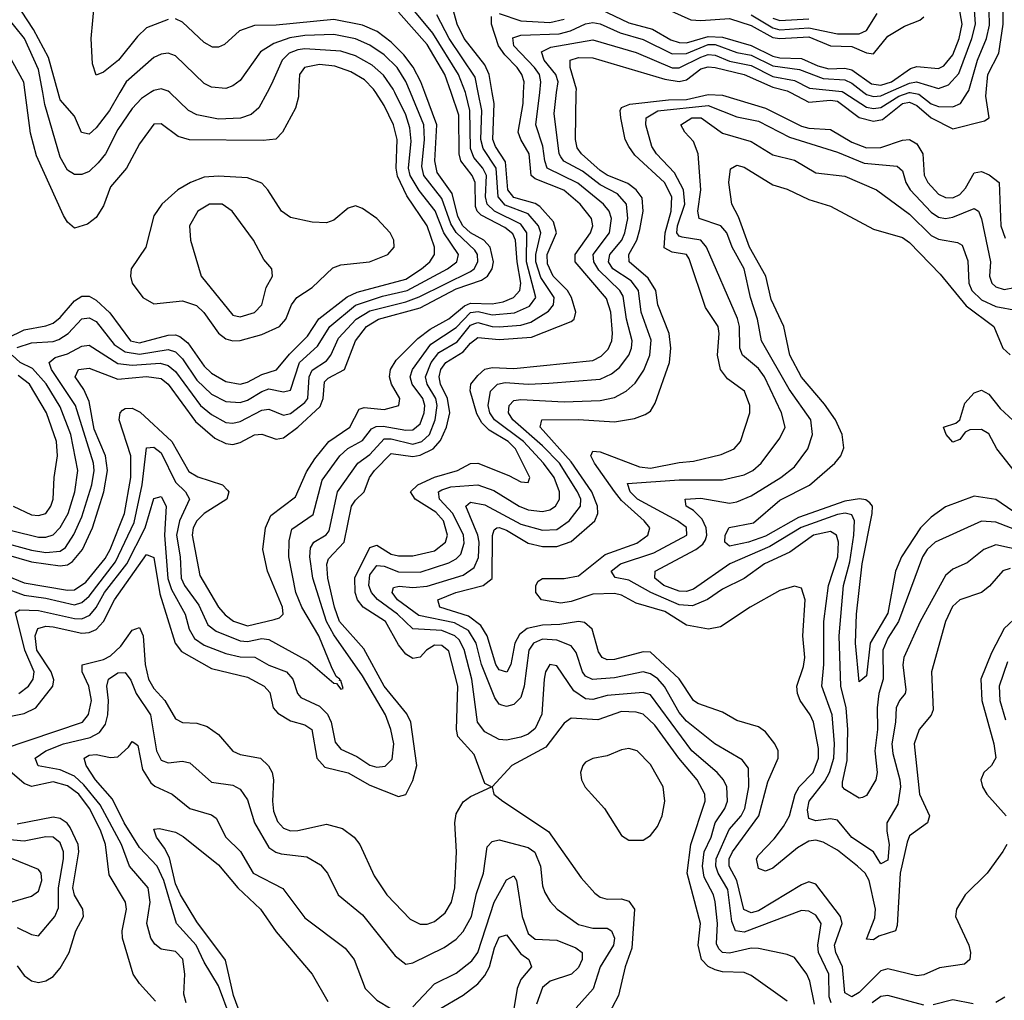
# Model space of a CAD drawing. Header units: inches. Extents: x 884549 to 1028252, y 526810 to 653624.
# Tile 669 of 1056: x 986677 to 989413, y 567477 to 570203. Entities that reach past the tile are written whole.
import ezdxf

# ---------------------------------------------------------------- set-up
doc = ezdxf.new("R2010")
doc.units = ezdxf.units.IN
doc.header["$MEASUREMENT"] = 0
doc.layers.add('A9586', color=7, linetype='Continuous')
doc.layers.add('A9587', color=7, linetype='Continuous')

msp = doc.modelspace()

# ---------------------------------------------------------------- linework, layer by layer
at = {"layer": 'A9586', "color": 5}
for points, elevation in [([(986610, 568669.5), (986690, 568637.4), (986810, 568617.1), (986830, 568618.2), (986861.2, 568638.8), (986914.8, 568705.2), (986928.8, 568730), (986968.1, 568830), (986985.9, 568930), (986986.5, 568990), (986953.8, 569090), (986956.9, 569110), (986963, 569117), (986970, 569122.1), (986990, 569122.9), (987011.9, 569111.9), (987100.5, 569030), (987147.1, 568947.1), (987172.4, 568932.4), (987240.6, 568910), (987254.9, 568894.9), (987258.1, 568890), (987253, 568870), (987190, 568829.6), (987169.9, 568810.1), (987159.2, 568790), (987156.3, 568770), (987178.1, 568658.1), (987230, 568570), (987248.3, 568548.3), (987271.1, 568531.1), (987310, 568518.2), (987384.7, 568535.3), (987399.6, 568540.4), (987409.2, 568550), (987407.7, 568570), (987365.9, 568670), (987353.3, 568730), (987360.5, 568790), (987375.6, 568824.4), (987443.7, 568876.3), (987474.1, 568945.9), (987497.8, 568982.2), (987536.7, 569030), (987594.5, 569070), (987620.2, 569119.8), (987634.9, 569125.1), (987690, 569119.3), (987730.9, 569130), (987733.2, 569150), (987710.9, 569190), (987705.3, 569210), (987707.4, 569230), (987723.5, 569256.5), (987783.2, 569316.8), (987817.6, 569342.4), (987870, 569371.2), (987913.1, 569406.9), (987930, 569414.3), (987990, 569413.3), (988021.2, 569418.8), (988049.9, 569430), (988066.9, 569450), (988069.7, 569470.3), (988059.3, 569530), (988054.9, 569590), (988047.6, 569607.6), (988025.4, 569625.4), (987959.6, 569659.6), (987948.6, 569670), (987943.6, 569683.6), (987942.7, 569750), (987934.4, 569770), (987903.2, 569810), (987898.6, 569830), (987897.3, 569937.3), (987876, 570000)], 1980), ([(986610, 568724.1), (986710, 568696), (986790, 568684.5), (986810, 568687.6), (986823.8, 568696.2), (986851.5, 568730), (986879.2, 568790), (986910.7, 568890), (986921.7, 568950), (986915.5, 568990), (986884.1, 569064.1), (986870, 569141.1), (986855.1, 569175.1), (986831.9, 569210), (986841, 569230), (986870, 569234.4), (986950, 569203.1), (987030, 569211.2), (987070, 569205.6), (987090, 569189.4), (987165.7, 569085.7), (987219.8, 569039.8), (987250, 569024.2), (987270, 569022.1), (987290, 569027.6), (987330, 569049), (987350, 569050.5), (987390, 569036.7), (987410, 569040.8), (987450, 569069.8), (987512.6, 569127.4), (987520.9, 569150), (987524.4, 569195.6), (987534.1, 569205.9), (987579.6, 569230), (987610.4, 569310), (987640.8, 569350), (987674, 569370), (987790, 569401.6), (987890, 569454.6), (987961, 569479), (987977.3, 569490), (987990.3, 569509.7), (987993.8, 569530), (987984.2, 569570), (987966.6, 569590), (987929.9, 569609.9), (987908.3, 569630), (987895.2, 569655.2), (987879.5, 569719.5), (987837.6, 569777.6), (987831.2, 569810), (987836.7, 569910), (987803, 570000)], 2020), ([(986614.2, 568754.2), (986710, 568727.9), (986750, 568721.4), (986790, 568725), (986804.2, 568735.8), (986828.2, 568771.8), (986850, 568820.6), (986877.8, 568910), (986884.4, 568950), (986882.5, 568970), (986832.1, 569130), (986765.3, 569230), (986758.9, 569250), (986776, 569264), (986810, 569274.2), (986850, 569295.5), (986870, 569297.9), (986950, 569247.1), (986990, 569242.6), (987067.6, 569247.6), (987090, 569241.9), (987110, 569224.5), (987179.6, 569130), (987210, 569104.9), (987250, 569083.2), (987270, 569081), (987290, 569086.1), (987350, 569117.5), (987370, 569120.2), (987410, 569103.4), (987430, 569108), (987470, 569138.3), (987477.9, 569150), (987481.7, 569210), (987490, 569228.7), (987530, 569254), (987542.1, 569270), (987563, 569317), (987612, 569370), (987650, 569393), (987750, 569418.5), (987787.3, 569432.7), (987930, 569502.3), (987940.4, 569510), (987950.6, 569529.4), (987949.5, 569550), (987942, 569562), (987890, 569610.7), (987875.6, 569635.6), (987850, 569705.9), (987800.5, 569770), (987794.5, 569794.5), (987802.2, 569870), (987800.2, 569910), (987762.9, 570000)], 2040), ([(986630, 568175.4), (986851.6, 568250), (986868.7, 568271.3), (986877.1, 568310), (986869.3, 568350), (986850.6, 568390), (986850.8, 568409.2), (986910, 568424.1), (986930, 568434.2), (986958.3, 568461.7), (986990, 568505.3), (987010, 568513.5), (987020.7, 568490), (987025.6, 568410), (987035.1, 568370), (987050, 568343.4), (987081, 568310), (987110, 568259.7), (987130, 568249.5), (987170, 568247.3), (987198, 568238), (987230, 568216.1), (987270, 568169.6), (987290, 568160.1), (987346.5, 568150), (987369, 568129), (987378.9, 568110), (987382.6, 568090), (987379.8, 568030), (987382.9, 568002.9), (987394, 567974), (987410, 567955.7), (987430, 567948.4), (987450, 567948.8), (987530, 567966.6), (987574.5, 567954.5), (987607, 567930), (987622.1, 567910), (987662.5, 567822.5), (987697.5, 567770), (987762.7, 567702.7), (987790, 567688.1), (987810, 567688.3), (987830, 567696.1), (987859.7, 567720.3), (987877.6, 567750), (987886.4, 567790), (987890.7, 567890), (987886.2, 567970), (987890, 567995.3), (987910, 568028.4), (987930, 568043.8), (987988.7, 568070), (987970, 568079.3), (987939.8, 568159.8), (987894.8, 568210), (987891.1, 568230), (987895.1, 568350), (987870, 568447.2), (987850, 568463.4), (987830, 568464.2), (987808, 568450), (987790, 568431), (987770, 568427.1), (987750, 568439.2), (987730, 568464.9), (987693.9, 568530), (987631.8, 568570), (987615.7, 568590), (987609.8, 568610), (987608.7, 568651.3), (987650, 568735.8), (987670, 568742.4), (987710, 568717.2), (987730, 568712.3), (987770, 568712.8), (987830, 568726.6), (987860.9, 568750), (987866.5, 568770), (987855.1, 568810), (987833.7, 568833.7), (987776.7, 568870), (987763.6, 568890), (987783.2, 568910), (987830, 568930.6), (987893.7, 568950), (987930, 568968.7), (987950, 568969.7), (988036.1, 568936.1), (988070, 568918.1), (988090, 568916.5), (988095.3, 568930), (988054.8, 569010), (988034.4, 569030), (987981.7, 569061.7), (987961.9, 569081.9), (987947.5, 569107.5), (987928.9, 569171.1), (987931.2, 569190), (987950, 569213.2), (987970, 569230.9), (987990, 569236.3), (988050, 569233.1), (988270, 569255.5), (988293, 569267), (988312.9, 569287.1), (988323, 569310), (988324.7, 569330), (988319.6, 569390), (988307.8, 569427.8), (988221, 569530), (988221.3, 569550), (988263.8, 569610), (988269.7, 569630), (988265.8, 569650), (988234.8, 569690), (988189, 569729), (988110, 569760.5), (988098.5, 569770), (988093.3, 569830), (988069.5, 569870), (988062.9, 569890), (988076.8, 569970), (988077.7, 570000)], 1880), ([(986630, 568262), (986690, 568274.5), (986722.1, 568290), (986769.2, 568350), (986772, 568368), (986765, 568390), (986725.1, 568450), (986720.4, 568490), (986728.1, 568510), (986750, 568516.9), (986770, 568515.4), (986850, 568497.7), (986870, 568499.2), (986890, 568507.9), (986910.1, 568529.9), (986940.8, 568590), (987030, 568716.5), (987050, 568708), (987066.5, 568606.5), (987109.8, 568470), (987126.8, 568446.8), (987210, 568398.9), (987310, 568375.1), (987356.4, 568350), (987372.1, 568332.1), (987381.5, 568290), (987394.6, 568274.6), (987430, 568254.1), (987470, 568242.5), (987489.1, 568230), (987503.2, 568150), (987525.1, 568125.1), (987590, 568109.5), (987650, 568075), (987730, 568043.5), (987750, 568049.2), (987770, 568087.5), (987780.9, 568130), (987763.9, 568250), (987753.3, 568273.3), (987690, 568349.9), (987633.7, 568453.7), (987566.2, 568530), (987551.7, 568570), (987533.6, 568650), (987531, 568689), (987535.8, 568704.2), (987579.1, 568750), (987599.7, 568850), (987610, 568866.9), (987634.1, 568890), (987649.4, 568930), (987662.8, 568950), (987710, 568996.4), (987770, 568988.8), (987790, 568992.1), (987826.4, 569010), (987846.6, 569033.4), (987862.9, 569070), (987872.2, 569110), (987866.1, 569150), (987846.8, 569190), (987842.6, 569210), (987847.6, 569230), (987861.1, 569250), (987910, 569279), (987930, 569303.7), (987950, 569319.5), (988010, 569313.9), (988099.7, 569320.3), (988210, 569363.3), (988217.9, 569370), (988222.8, 569390), (988211.1, 569430), (988199.4, 569450), (988159.3, 569490), (988144, 569524), (988143.2, 569550), (988168.6, 569610), (988160.8, 569640.8), (988123.1, 569683.1), (988110, 569691.7), (988050, 569708.8), (988033.5, 569730), (988027.1, 569807.1), (987999.5, 569850), (987992, 569870), (987995.8, 569970), (987990.5, 570000)], 1920), ([(986630, 568625.1), (986690, 568602.9), (986750, 568594.7), (986830, 568576.6), (986850, 568582.3), (986870, 568599.9), (986943.9, 568696.1), (986995.4, 568804.6), (987017.2, 568910), (987030, 569012.3), (987050, 569014.2), (987070, 568998.9), (987110, 568917.3), (987138.4, 568890), (987148.9, 568870), (987121, 568810), (987113.2, 568770), (987123.4, 568710), (987126.2, 568650), (987135, 568630), (987175.3, 568575.3), (987200.2, 568520.2), (987222.9, 568502.9), (987290, 568475.7), (987310, 568474.7), (987350, 568482.6), (987370, 568480.2), (987479.3, 568419.3), (987550, 568358), (987557.7, 568357.7), (987570, 568341.3), (987576.6, 568343.4), (987570, 568366), (987565.6, 568365.6), (987567.3, 568370), (987557.1, 568377.1), (987543.9, 568403.9), (987508.5, 568490), (987461.1, 568570), (987444.4, 568610), (987425.1, 568710), (987425.7, 568754.3), (987433.8, 568786.2), (987492.5, 568827.5), (987517.4, 568922.6), (987566.7, 568990), (987589.5, 569010.5), (987630, 569032.9), (987654.9, 569065.1), (987668.2, 569071.8), (987687, 569073), (987750, 569061.9), (987770, 569062.4), (987790, 569079.1), (987801.2, 569110), (987802.8, 569130), (987797.4, 569150), (987767.5, 569190), (987762.1, 569210), (987768.9, 569230), (987819.6, 569300.4), (987890, 569347.1), (987930, 569388.6), (987951.3, 569391.3), (987990, 569382.3), (988052.1, 569387.9), (988093.7, 569406.3), (988112, 569430), (988085.2, 569530), (988086.6, 569610), (988070, 569634.2), (987996.7, 569670), (987976.1, 569690), (987971.5, 569710), (987974.2, 569770), (987964.1, 569790), (987939.3, 569819.3), (987930, 569844.6), (987928.5, 569950), (987917, 569997), (987915.8, 570000)], 1960), ([(986642.6, 569317.4), (986690, 569340.9), (986750, 569351.3), (986770, 569359.1), (986790, 569375.2), (986830, 569421.3), (986850, 569433.9), (986870, 569434.4), (986890, 569423.4), (986927.6, 569387.6), (986985.1, 569310), (987010, 569304.2), (987090, 569326.1), (987110, 569326.9), (987122.5, 569322.5), (987144.9, 569304.9), (987190, 569239.7), (987210, 569220.2), (987250, 569197.4), (987290, 569189.8), (987310, 569195.2), (987350, 569216.8), (987390.9, 569229.1), (987426.6, 569273.4), (987477.3, 569322.7), (987509, 569371), (987587.3, 569432.7), (987614.7, 569445.3), (987750, 569481.7), (987793.6, 569510), (987816.6, 569530), (987829.6, 569550), (987830.2, 569570), (987809.3, 569630), (987753, 569713), (987727.6, 569767.6), (987723, 569790), (987726.3, 569870), (987715.8, 569910), (987690, 569964.1), (987667, 570000)], 2080), ([(986675.2, 568330), (986702.1, 568350), (986714.9, 568370), (986717.9, 568390), (986691.7, 568450), (986665.3, 568554.7), (986677.6, 568562.4), (986730, 568560.5), (986830, 568537.8), (986850, 568537.6), (986872.4, 568547.6), (986890, 568569), (986913, 568610), (986974.8, 568690), (987026, 568790), (987050, 568871.9), (987070, 568877.5), (987084.6, 568850), (987079.6, 568770), (987089.2, 568649.2), (987098.7, 568618.8), (987136.8, 568550), (987148.3, 568508.3), (987162.8, 568482.8), (987190, 568463.8), (987250, 568440.6), (987290, 568431.2), (987330.7, 568430.7), (987370, 568408.1), (987418.7, 568390), (987436.7, 568370), (987449.6, 568330), (987458.8, 568318.8), (987510, 568294.8), (987532.3, 568272.3), (987542.6, 568250), (987554.3, 568194.3), (987570, 568174.9), (987614.4, 568154.4), (987650, 568130.8), (987670, 568124.5), (987692.5, 568127.5), (987712.7, 568147.3), (987717.2, 568190), (987708.5, 568230), (987693.5, 568270), (987630, 568378.8), (987550, 568492.5), (987530.1, 568530), (987492.2, 568650), (987483.6, 568710), (987485.7, 568734.3), (987494.5, 568750), (987529.4, 568770.6), (987537.7, 568782.3), (987560.7, 568890), (987616.7, 568970), (987650, 568993.6), (987690, 569037.3), (987710, 569037.9), (987770, 569022.7), (987795.1, 569030), (987816, 569050), (987831.4, 569090), (987837.6, 569130), (987833.6, 569150), (987810, 569190), (987804.7, 569210), (987821, 569250), (987842.1, 569277.9), (987892.6, 569307.4), (987930, 569353.9), (987941.7, 569358.3), (987950, 569361), (987990, 569349.7), (988010, 569349.2), (988070, 569353.3), (988098.1, 569361.9), (988147.1, 569392.9), (988160.7, 569410), (988162.5, 569430), (988125.7, 569485.7), (988111.9, 569530), (988111.9, 569550), (988125.1, 569610), (988118.9, 569630), (988090, 569662.8), (988026.7, 569686.7), (988006.7, 569710), (988001.3, 569790), (987965, 569845), (987958.5, 569870), (987961.3, 569950), (987951.3, 570000)], 1940), ([(986670, 569291.8), (986710, 569304.3), (986770, 569308.5), (986786.4, 569313.6), (986812.4, 569330), (986850, 569370.8), (986870, 569374.3), (986890, 569363.5), (986940.1, 569300.1), (986970, 569279.2), (987010, 569273.3), (987090, 569285.6), (987110, 569279.8), (987130, 569260.1), (987170, 569200.8), (987210, 569161.7), (987250, 569141), (987290, 569138.7), (987310, 569144.7), (987350, 569169.3), (987370, 569176.4), (987410, 569168), (987430, 569173.1), (987454.8, 569250), (987504.6, 569295.4), (987539.2, 569350), (987610, 569409.3), (987685.7, 569434.3), (987754.2, 569450), (987865.8, 569510), (987891.7, 569530), (987896.2, 569550), (987855.7, 569610), (987831.4, 569671.4), (987787.6, 569727.6), (987762.4, 569770), (987757.5, 569790), (987764.9, 569864.9), (987761.8, 569901.8), (987750, 569938.1), (987720.2, 570000)], 2060), ([(987452.3, 570000), (987451.7, 569988.3), (987443.3, 569956.7), (987407.3, 569890), (987389, 569871), (987353.6, 569866.4), (987148.9, 569868.9), (987118.1, 569878.1), (987070, 569913.5), (987050, 569912.4), (987010, 569857.8), (986974.2, 569790), (986930, 569738), (986910, 569685.6), (986890, 569653), (986865.9, 569634.1), (986830, 569622.8), (986810, 569639.6), (986798.8, 569658.8), (986724.4, 569824.4), (986707.3, 569887.3), (986692.8, 570000)], 2080), ([(987040.8, 570000), (987016, 569984), (986990, 569956.2), (986950, 569897.1), (986915.3, 569830), (986895.3, 569804.7), (986870, 569780.4), (986850, 569772.5), (986830, 569772.7), (986810, 569784.3), (986790, 569820.2), (986747.3, 569967.3), (986741.5, 570000)], 2060), ([(986955.6, 570000), (986926.5, 569950), (986890, 569902.5), (986870, 569884.6), (986849.3, 569889.3), (986830, 569934.3), (986790, 569980.2), (986784.5, 570000)], 2040), ([(987364.6, 570000), (987341.9, 569958.1), (987320.7, 569939.3), (987291, 569929), (987230, 569926.5), (987170, 569938.6), (987146.7, 569950), (987094.5, 570000)], 2060), ([(988886.2, 567466.2), (988872.8, 567530), (988864.3, 567550), (988830, 567596.1), (988810, 567604.2), (988730, 567620.5), (988710, 567621.5), (988650, 567607.8), (988630, 567609.9), (988620.1, 567620.1), (988613.5, 567633.5), (988616.5, 567690), (988610.2, 567750.2), (988605.6, 567770), (988579.6, 567819.6), (988574.5, 567850), (988579.2, 567890), (988598.6, 567930), (988610, 567970), (988636.6, 568010), (988644.5, 568030), (988642.2, 568070), (988632.7, 568090), (988615.8, 568110), (988544.9, 568170), (988430, 568325.8), (988410, 568332.6), (988310, 568324.5), (988270, 568313.4), (988250, 568314.6), (988217.4, 568337.4), (988170, 568407), (988150, 568410.5), (988138.4, 568390), (988134.8, 568370), (988128.1, 568271.9), (988110, 568232.8), (988090, 568217.1), (988070, 568208.5), (988030, 568199.9), (988010, 568201.7), (987970, 568222.7), (987949.7, 568249.7), (987933.6, 568370), (987912, 568452), (987898.6, 568478.6), (987886.8, 568490), (987850, 568504.6), (987770, 568509.9), (987727, 568550), (987671.4, 568591.4), (987655.1, 568610), (987647.4, 568630), (987650, 568659.5), (987670, 568685.8), (987690, 568683.6), (987730, 568667.5), (987790, 568667), (987870, 568692.9), (987890, 568703.6), (987903, 568717), (987912.8, 568747.2), (987910.6, 568770), (987881.3, 568830), (987843.9, 568870), (987841.3, 568890), (987850, 568895.8), (987875.4, 568904.6), (987950, 568909.8), (987994.4, 568894.4), (988065.2, 568850), (988090, 568840.4), (988130, 568835.8), (988150, 568840.1), (988166.1, 568850), (988177.6, 568870), (988177.3, 568890), (988162.3, 568930), (988133.3, 568970), (988077.4, 569030), (987996.4, 569090), (987983.6, 569110), (987978.9, 569130), (987985.7, 569170), (988005.2, 569190), (988026, 569194), (988090, 569189.8), (988148.1, 569191.9), (988290, 569203.5), (988321.5, 569218.5), (988343.7, 569236.3), (988369.9, 569270), (988377.4, 569290), (988379.1, 569310), (988363.2, 569370), (988353.9, 569433.9), (988344.9, 569450), (988286.8, 569506.8), (988272.9, 569530), (988271.1, 569550), (988315.8, 569610), (988321.6, 569650), (988315.4, 569670), (988299.4, 569690), (988228.3, 569748.3), (988143.2, 569790), (988136.1, 569810), (988131, 569851), (988111.9, 569910), (988122.2, 570000)], 1860), ([(988932.1, 567470), (988926.4, 567486.4), (988925.5, 567550), (988897.2, 567610), (988894.8, 567630), (988904.5, 567690), (988890, 567713.5), (988870, 567725.1), (988850, 567726.3), (988690, 567666.5), (988666.8, 567670), (988656.4, 567696.4), (988645, 567785), (988618, 567830), (988612, 567850), (988612.4, 567870), (988648.7, 567951.3), (988681.7, 567990), (988691.9, 568010), (988703.3, 568070), (988702.4, 568122.4), (988685.3, 568145.3), (988608.6, 568190), (988530, 568253.2), (988510, 568276.5), (988469.1, 568349.1), (988450.3, 568370.3), (988430, 568384.4), (988410, 568390.2), (988330, 568373.6), (988268.9, 568368.9), (988250, 568378.2), (988240.8, 568390), (988223.8, 568443.8), (988210, 568462.2), (988170, 568478), (988130, 568480.8), (988105.5, 568470), (988092.2, 568450), (988079.4, 568350), (988070, 568318.8), (988050, 568298.7), (988030, 568293.6), (988017.4, 568297.4), (988010, 568300.4), (987997.7, 568317.7), (987960.6, 568410), (987945.7, 568470), (987924.9, 568504.9), (987885.8, 568525.8), (987786.1, 568546.1), (987727.5, 568590), (987712.1, 568610), (987716.1, 568623.9), (987731.5, 568628.5), (987770, 568624.2), (987810, 568628), (987910, 568658.6), (987940.4, 568679.6), (987952.4, 568707.6), (987953.8, 568750), (987950.1, 568770.1), (987917.1, 568850), (987930, 568861.2), (987970, 568853.9), (988070, 568800.7), (988130, 568783.5), (988170, 568785.9), (988204.6, 568810), (988235.3, 568850), (988236.2, 568870), (988227.7, 568890), (988177.5, 568970), (988130, 569018.2), (988047.3, 569090), (988035.2, 569110), (988037.9, 569130), (988050, 569144), (988070, 569147.1), (988190, 569140.4), (988290, 569144), (988330, 569152.8), (988363, 569170), (988387.4, 569192.6), (988411.3, 569228.7), (988428.5, 569270), (988432.1, 569312.1), (988404.6, 569390), (988396.6, 569450), (988376.9, 569476.9), (988325.9, 569510), (988313.8, 569530), (988316.8, 569550), (988350.1, 569589.9), (988359.1, 569610), (988367.2, 569650), (988363.1, 569690), (988338.9, 569718.9), (988290, 569743.4), (988241.3, 569781.3), (988189.1, 569809.1), (988181, 569821), (988176.5, 569830), (988162.1, 569942.1), (988169.4, 570000)], 1840), ([(989420.4, 567910), (989409.6, 567890.4), (989365.6, 567830), (989304.5, 567770), (989280.7, 567730), (989278, 567710), (989314.6, 567630), (989319.7, 567610), (989317.5, 567590), (989302.5, 567577.5), (989232.9, 567567.1), (989190, 567548.1), (989170, 567544.7), (989090, 567564.8), (989070, 567558.6), (989010, 567498.2), (988990, 567486.1), (988970, 567498), (988964, 567570), (988945.1, 567610), (988941.1, 567630), (988962.7, 567690), (988958.5, 567710), (988890, 567799.6), (988870, 567805.9), (988850, 567798.1), (988730, 567725.6), (988710, 567720.1), (988689.3, 567729.3), (988670.3, 567810), (988648.4, 567850), (988648.4, 567870), (988657.7, 567890), (988731.3, 567990), (988755.9, 568084.1), (988785.3, 568150), (988784.8, 568170), (988776.1, 568190), (988750, 568223.1), (988730, 568237.1), (988670, 568254.9), (988630, 568277.7), (988561.7, 568301.7), (988550, 568310.5), (988510.2, 568370.2), (988430, 568444.6), (988410, 568445.6), (988330, 568424.1), (988310, 568423.7), (988296, 568430), (988285.5, 568445.5), (988268.5, 568508.5), (988246.8, 568526.8), (988230, 568530.2), (988178.6, 568521.4), (988130, 568519.9), (988087.4, 568510), (988066.5, 568493.5), (988053.5, 568470), (988041.9, 568410), (988031, 568389), (988010, 568395.1), (988000.3, 568410), (987976.2, 568490), (987958.6, 568518.6), (987924.7, 568544.7), (987845.2, 568570), (987839.4, 568590), (987889.5, 568610.5), (987965, 568630), (987990.2, 568649.8), (987991.1, 568768.9), (987995.5, 568784.5), (988003.5, 568790), (988010, 568791.6), (988030, 568783.5), (988090, 568747.4), (988130, 568738.4), (988170, 568738.1), (988210, 568752.6), (988275.2, 568810), (988283.7, 568830), (988282.9, 568850), (988267.1, 568890), (988210, 568973.5), (988124, 569070), (988128.3, 569090), (988230, 569091.3), (988330, 569084.5), (988386.1, 569093.9), (988415.2, 569104.8), (988430, 569114.2), (988443.3, 569136.7), (988482.7, 569250), (988486.3, 569290), (988482.3, 569330), (988450.2, 569410), (988444.9, 569450), (988423.9, 569483.9), (988370.5, 569530), (988370.2, 569550), (988391.8, 569590), (988400.3, 569619.7), (988409.8, 569670), (988407.1, 569707.1), (988390.2, 569730), (988367.1, 569747.1), (988310, 569770.2), (988290, 569783.5), (988238.5, 569830), (988226.4, 569846.4), (988221.6, 569870), (988223.9, 570000)], 1820), ([(989430, 568677.5), (989409.2, 568670.8), (989371.9, 568628.1), (989350, 568610.4), (989289.5, 568590), (989268.9, 568571.1), (989249.7, 568530), (989211.4, 568390), (989215.7, 568284.3), (989210, 568269.9), (989176.8, 568230), (989162.9, 568190), (989177.6, 568050), (989205.7, 567990), (989199.5, 567970), (989150, 567933.7), (989143.1, 567916.9), (989123.8, 567830), (989115.6, 567684.4), (989110.6, 567670), (989065, 567655), (989050, 567644.7), (989030, 567646.5), (989053.7, 567706.3), (989055.8, 567730), (989037.6, 567810), (989026.3, 567830), (989005.6, 567850), (988950, 567893.8), (988910, 567916.8), (988890, 567922.2), (988870, 567919.5), (988838.9, 567901.1), (988770, 567844.6), (988750, 567836.2), (988730, 567843.3), (988724.4, 567870), (988730, 567880.8), (988774.2, 567925.8), (988800.2, 567959.8), (988816.4, 567990), (988831.8, 568050), (988842.9, 568070), (988882.1, 568110), (988897.2, 568150), (988896.9, 568176.9), (988883, 568250), (988874.2, 568270), (988845.7, 568310), (988838.6, 568330), (988836.9, 568350), (988855.5, 568404.5), (988858.6, 568430), (988853.9, 568490), (988860.4, 568590), (988850, 568622.7), (988830, 568628.2), (988790, 568615.9), (988706.7, 568570), (988624.7, 568515.3), (988591.4, 568508.6), (988530, 568519.2), (988470, 568557.2), (988390, 568580.4), (988350, 568603.1), (988330, 568608.1), (988270, 568605.8), (988210, 568585.3), (988180.9, 568580.9), (988127.5, 568590), (988111.5, 568610), (988111.7, 568630), (988118.4, 568641.6), (988130, 568649.1), (988190, 568649.1), (988230, 568657), (988303.9, 568716.1), (988392.2, 568747.8), (988422.6, 568770), (988428.5, 568790), (988412.2, 568810), (988350, 568866.2), (988330, 568891.4), (988274.6, 568970), (988264.6, 568990), (988270, 569003.5), (988290, 569001.6), (988399.9, 568960.1), (988430, 568956), (988510, 568972.2), (988550, 568975.5), (988626.2, 568993.8), (988662.7, 569010), (988680.6, 569030), (988706.1, 569110), (988705.9, 569130), (988691.1, 569170), (988644.3, 569204.3), (988624.3, 569230), (988616.2, 569270), (988621.4, 569330), (988618.6, 569350), (988583, 569403), (988537.8, 569537.8), (988529.8, 569550), (988490, 569556.2), (988468.3, 569568.3), (988470.8, 569610), (988488, 569670), (988489.1, 569710), (988469.1, 569750), (988386.2, 569826.2), (988369.6, 569850), (988359.6, 569870), (988347.4, 569930), (988346.2, 569950), (988350, 569958.3), (988372.4, 569967.6), (988480.4, 569979.6), (988530, 569980.4), (988590, 569994.3), (988630, 569992.8), (988750, 569956.5), (988850, 569906.8), (988870, 569900.8), (988930, 569897.4), (988990, 569862.5), (989030, 569846.8), (989070, 569847.2), (989130, 569867.6), (989150, 569869.3), (989170, 569857.4), (989186.5, 569830), (989190.7, 569770.7), (989200.5, 569750), (989230, 569717.8), (989250, 569708), (989270, 569707.6), (989290, 569716.7), (989305.9, 569734.1), (989330, 569777.1), (989350, 569781.1), (989371.5, 569771.5), (989398.6, 569750), (989403.3, 569630), (989415.6, 569595.6)], 1780), ([(988819.2, 570000), (988870, 569973.8), (988930, 569979.1), (988950, 569976.2), (989010, 569931), (989050, 569920.3), (989074.9, 569925.1), (989130, 569969.3), (989150, 569973.6), (989170, 569964.4), (989210, 569930.2), (989270, 569899.6), (989358.6, 569921.4), (989371.6, 569930), (989362.4, 569990), (989363.2, 570000)], 1820), ([(988967.6, 570000), (989030, 569959.4), (989050, 569955.8), (989070, 569958.9), (989120.5, 569990), (989149.2, 570000)], 1840), ([(989023.4, 570000), (989030, 569994.8), (989050, 569989.2), (989070, 569990.9), (989090.7, 570000)], 1860), ([(989151.5, 570000), (989175.8, 569995.8), (989210, 569969.2), (989230, 569961.6), (989270, 569960.2), (989291.9, 569970), (989311.1, 570000)], 1840), ([(989466, 568726), (989390, 568743), (989356.6, 568730), (989310, 568692.6), (989270, 568675.7), (989250, 568658), (989179.3, 568530), (989134.1, 568430), (989131, 568409), (989140, 568340), (989138.1, 568330), (989121.9, 568310), (989112.9, 568290), (989111.2, 568250), (989101.1, 568190), (989103.2, 568163.2), (989123.1, 568090), (989124.4, 568070), (989117.5, 568022.5), (989087.2, 567970), (989086.6, 567946.6), (989093.8, 567910), (989090, 567866.5), (989070, 567855.8), (989049.7, 567889.7), (988990, 567929.1), (988950, 567978), (988930, 567981.1), (988890, 567976.2), (988870, 567982.7), (988866.2, 568006.2), (988871.3, 568030), (988914.4, 568085.6), (988927.3, 568110), (988939.4, 568150), (988941.3, 568190), (988934.7, 568270), (988905.9, 568350), (988911.4, 568410), (988911.9, 568530), (988925, 568630), (988950.9, 568710), (988952.6, 568750), (988946.9, 568770), (988930, 568780.1), (988882.8, 568770), (988817.5, 568722.5), (988746.6, 568690), (988690, 568649.6), (988630, 568619.4), (988588.6, 568591.4), (988546.7, 568573.3), (988510, 568576), (988430.8, 568610.8), (988370, 568644.8), (988332.2, 568652.2), (988321.1, 568670), (988347.2, 568690), (988439.2, 568720.8), (988531.3, 568770), (988530, 568790.7), (988505.6, 568810), (988394.4, 568870), (988373.6, 568890), (988366.1, 568913.9), (988510, 568923.9), (988630, 568923.8), (988690, 568937.3), (988714.5, 568950), (988737.9, 568970), (988790, 569039.7), (988804.1, 569070), (988794.5, 569110), (988747, 569210), (988730, 569233.5), (988685.5, 569270), (988678.4, 569290), (988677.1, 569350), (988672.2, 569372.2), (988585.9, 569570), (988569.9, 569590), (988518.6, 569598.6), (988510, 569601.3), (988503.8, 569610), (988504.9, 569630), (988526, 569690), (988522, 569730), (988497, 569777), (988446.8, 569830), (988433.5, 569850), (988417.3, 569910), (988418.5, 569930), (988450.9, 569949.1), (988590, 569964.4), (988670, 569932.5), (988730, 569920.8), (988816.4, 569876.4), (988950, 569834.5), (989023.8, 569803.8), (989115.5, 569795.5), (989130, 569782.8), (989140.1, 569750), (989151.4, 569730), (989210, 569668.1), (989230, 569654.2), (989250, 569650.1), (989270, 569653.3), (989330, 569678.2), (989341.5, 569670), (989349.5, 569649.5), (989374.7, 569530), (989371.9, 569490), (989378.7, 569470), (989390, 569460.3), (989412.8, 569452.8), (989470, 569463.4)], 1760), ([(989488.1, 568768.1), (989390, 568805.5), (989350, 568809.2), (989221.6, 568750), (989199.4, 568730), (989186.3, 568710), (989119.1, 568530), (989090, 568483.5), (989076.2, 568450), (989076.9, 568370), (989065.1, 568330), (989059.9, 568290), (989061.3, 568230), (989053.9, 568170), (989059.7, 568110), (989055.9, 568090), (989030, 568046), (989019, 568041), (989010, 568038.6), (988970, 568063.1), (988963.7, 568070), (988963.6, 568083.6), (988976.2, 568143.8), (988978.3, 568230), (988973.9, 568290), (988959.2, 568350), (988954.6, 568490), (988966.3, 568630), (988983.9, 568696.1), (988995.5, 568770), (988996.6, 568810), (988990, 568826), (988971.3, 568831.3), (988950, 568827.2), (988849.3, 568790.7), (988761.8, 568738.2), (988650.5, 568690), (988550, 568619.7), (988530, 568613.4), (988510, 568613.8), (988467.5, 568630), (988442.5, 568650), (988443, 568670), (988555.9, 568730), (988575.2, 568744.8), (988582.9, 568757.1), (988587, 568770), (988584.7, 568790), (988573.9, 568813.9), (988550, 568838.4), (988529.1, 568850), (988526.6, 568870), (988570, 568872.5), (988650, 568859.2), (988670, 568862.1), (988710, 568879), (988792.7, 568930), (988830, 568960.1), (988867.8, 569010), (988880.3, 569050), (988875.4, 569090), (988815.7, 569175.7), (988738.2, 569310), (988727.8, 569370), (988708.1, 569430), (988690.2, 569510), (988657.3, 569570), (988642.3, 569610), (988625.2, 569630), (988565.4, 569650), (988561.6, 569670), (988569.7, 569730), (988563, 569830), (988550, 569864.3), (988525.6, 569890), (988514.9, 569910), (988545.3, 569930), (988570.8, 569930), (988630, 569886.9), (988710, 569864.4), (988770, 569827.2), (988830, 569812.1), (988890, 569776.9), (988970, 569768.1), (989058, 569730), (989150, 569662.4), (989210, 569603.2), (989230, 569592.6), (989283.6, 569583.6), (989295.9, 569575.9), (989312.3, 569532.3), (989314.9, 569470), (989323.4, 569450), (989350, 569424.3), (989390, 569405.5), (989450, 569394.1)], 1740), ([(989436.7, 568836.7), (989390, 568869), (989330, 568878.5), (989250, 568848.9), (989210, 568819.9), (989180.3, 568790), (989127.4, 568710), (989111.4, 568670), (989090, 568552.7), (989040.2, 568470), (989030, 568379.1), (989010, 568362), (989000.2, 568470), (989002.5, 568550), (989018, 568690), (989046.1, 568830), (989047.2, 568850), (989039.8, 568859.8), (989028.3, 568868.3), (989011, 568871), (988970, 568864.4), (988841.3, 568818.7), (988750, 568767.5), (988702.7, 568750), (988650, 568739.7), (988637.1, 568750), (988637.6, 568770), (988648.6, 568791.4), (988716.1, 568803.9), (988790, 568867.2), (988871.6, 568908.4), (988942.4, 568970), (988959.1, 568990), (988967.7, 569012.3), (988962.4, 569050), (988944, 569090), (988913.8, 569133.8), (988850, 569209), (988816.9, 569270), (988800.9, 569350), (988765.1, 569425.1), (988750.9, 569490), (988705.1, 569570), (988674.7, 569654.7), (988655.8, 569690), (988647.9, 569750), (988652.3, 569787.7), (988670, 569798.1), (988690, 569792.3), (988770, 569743.6), (988810, 569731.9), (988870, 569702.9), (988930, 569683.9), (989050, 569620.4), (989130, 569596.8), (989150, 569583.3), (989235.3, 569495.3), (989307.6, 569407.6), (989384.2, 569350), (989409.2, 569290), (989430, 569270.8)], 1720), ([(986590, 568798.1), (986730, 568764.1), (986750, 568764.2), (986770, 568771), (986790, 568791.3), (986811.7, 568830), (986830.8, 568890), (986838.9, 568950), (986819.4, 569050), (986790, 569126.7), (986750.7, 569190.7), (986713.2, 569233.2), (986678.2, 569250), (986656.8, 569270)], 2060), ([(986659.3, 568850), (986710, 568826.3), (986730, 568824.4), (986749.7, 568830), (986763.6, 568850), (986770.3, 568870), (986773.1, 568930), (986782.3, 568990), (986779.2, 569030), (986751.9, 569110), (986704.6, 569190), (986673.5, 569213.5)], 2080), ([(989444.1, 568944.1), (989392.2, 569010), (989370, 569051.6), (989350, 569063.6), (989317.5, 569062.5), (989304.1, 569055.9), (989290, 569036), (989270, 569028.3), (989252, 569050), (989244, 569070), (989278.7, 569081.3), (989289.6, 569090.4), (989303.7, 569136.3), (989330, 569165.3), (989350, 569172.5), (989370, 569161.6), (989401.5, 569121.5), (989450, 569077.6)], 1680), ([(989452.5, 568547.5), (989413, 568510), (989377.5, 568442.5), (989348, 568370), (989350.6, 568310), (989384.6, 568190), (989389.5, 568150.5), (989377.4, 568130), (989356.8, 568110), (989348.1, 568090), (989352.5, 568070), (989364.4, 568050), (989418.7, 567990)], 1820), ([(989422.1, 568417.9), (989398.9, 568350), (989400.6, 568310), (989416.2, 568256.2)], 1840), ([(987140.2, 567470), (987133.8, 567493.8), (987135.9, 567550), (987131, 567591), (987110, 567612.6), (987070, 567618.8), (987053.1, 567633.1), (987042.1, 567650), (987030.8, 567690), (987040.1, 567750), (987034.4, 567790), (986982.1, 567850), (986960.2, 567910), (986900.7, 568020.7), (986855.8, 568075.8), (986830, 568099.9), (986790, 568117.2), (986728.8, 568128.8), (986720.7, 568150), (986749.9, 568170), (986798.7, 568190), (986872.7, 568207.3), (986898.9, 568221.1), (986915.3, 568244.7), (986921.9, 568270), (986924.1, 568310), (986919.9, 568350), (986924.2, 568370), (986950, 568387.2), (986970, 568388.5), (986986.5, 568366.5), (987000.6, 568330), (987040.5, 568270), (987057.5, 568170), (987070, 568144.1), (987090, 568136.9), (987130, 568141.7), (987150, 568137.1), (987210, 568083.3), (987270, 568074.5), (987290, 568064.1), (987310, 568033.8), (987329.7, 567970), (987370, 567901.8), (987388.7, 567888.7), (987404.2, 567884.2), (987475.6, 567875.6), (987513.5, 567853.5), (987532.5, 567830), (987562.6, 567770), (987630, 567714.8), (987720.7, 567600.7), (987750, 567577.2), (987770, 567580.9), (987856.7, 567623.3), (987890, 567646.9), (987910, 567667.8), (987932.9, 567710), (987946.3, 567773.7), (987965.8, 567830), (987976.7, 567903.3), (987990, 567918.4), (988010, 567922.7), (988090, 567901.8), (988108.9, 567888.9), (988124.2, 567850), (988130, 567795.5), (988136.4, 567776.4), (988151.3, 567751.3), (988171, 567730), (988230, 567687.8), (988270, 567677.1), (988310, 567677.4), (988321.4, 567670), (988329.7, 567650), (988327.1, 567630), (988290.1, 567570), (988270.8, 567509.2), (988223.9, 567456.1)], 1860), ([(988810, 567474.7), (988710, 567546.2), (988690, 567553.9), (988630, 567556.3), (988610, 567561.3), (988590, 567570.9), (988571.5, 567590), (988562.5, 567630), (988568.8, 567690), (988531.6, 567830), (988542.2, 567910), (988581.7, 568030), (988580.9, 568050), (988560.1, 568090), (988509.2, 568150), (988442.1, 568242.1), (988410, 568272), (988390, 568278.2), (988350, 568279.6), (988283.6, 568256.4), (988210, 568261.5), (988190, 568247.7), (988139.6, 568180.4), (988044.7, 568130), (987990.4, 568070), (987994.9, 568050), (988019.6, 568030), (988146.3, 567946.3), (988237.1, 567817.1), (988275.1, 567775.1), (988290, 567763.5), (988310, 567757.8), (988350, 567758.8), (988370, 567752.1), (988385.4, 567730), (988378.3, 567621.7), (988359.5, 567570), (988341, 567490), (988288.1, 567390)], 1880), ([(987262.5, 567430), (987230, 567517), (987190, 567583.2), (987168, 567630), (987113.5, 567690), (987077.8, 567810), (987059.1, 567850), (987010, 567902.1), (986967.8, 567970), (986935.6, 568035.6), (986888.4, 568090), (986862.5, 568130), (986856.8, 568150), (986870, 568158.4), (986890, 568159.9), (986930, 568151.6), (986950, 568153.9), (986979.7, 568180.3), (986990, 568196.1), (987000.4, 568190), (987005.2, 568185.2), (987018.7, 568118.7), (987041.8, 568081.8), (987052.4, 568072.4), (987100.6, 568050), (987150, 568010.5), (987210, 567992.4), (987223, 567983), (987250.4, 567930.4), (987290.9, 567890.9), (987325.8, 567830), (987408.1, 567788.1), (987470, 567706.4), (987581.5, 567621.5), (987606.5, 567590), (987637.7, 567510), (987670, 567477.4), (987710, 567453.6)], 1840), ([(987054.9, 567474.9), (987010, 567523.4), (986993, 567550), (986962.6, 567650), (986961.9, 567670), (986973.7, 567730), (986971.7, 567750), (986926, 567826), (986916.1, 567910), (986902.1, 567950), (986871.5, 568010), (986841.5, 568050), (986810, 568073.4), (986770, 568084.3), (986710, 568071.1), (986690, 568079.4), (986650, 568113.7)], 1880), ([(986670, 567572.5), (986690, 567545.9), (986710, 567530.6), (986730, 567526.5), (986750, 567530.6), (986770, 567543.4), (986790, 567565.9), (986814.5, 567610), (986833.4, 567670), (986854.5, 567710), (986853.1, 567730), (986829.5, 567769.5), (986824.6, 567790), (986841.4, 567890), (986839.7, 567910), (986817.3, 567957.3), (986809, 567969), (986790, 567982), (986770, 567985.7), (986670, 567966.4)], 1920), ([(987293.3, 567430), (987271.7, 567490), (987248.9, 567588.9), (987170, 567695.4), (987123.9, 567770), (987110, 567801.1), (987093.3, 567873.3), (987080, 567900), (987057.3, 567930), (987050, 567952.7), (987065.6, 567954.4), (987110, 567944.4), (987131.8, 567931.8), (987230, 567853.5), (987283.2, 567790), (987346.4, 567730), (987390, 567667.2), (987489.7, 567549.7), (987534, 567474)], 1820), ([(986670, 567679.6), (986710, 567659.8), (986730, 567656.5), (986774.8, 567710), (986785.6, 567734.4), (986785.5, 567790), (986799.3, 567870), (986798.8, 567890), (986790, 567915), (986770, 567930.2), (986750, 567931.3), (986690, 567919.3), (986590, 567928.9)], 1940), ([(986650, 567748.7), (986710, 567766.6), (986730, 567780.1), (986739.3, 567810), (986736.7, 567830), (986730, 567840.2), (986650, 567873)], 1960), ([(987770, 567458.7), (987830, 567522.4), (987890, 567552.6), (987933.7, 567586.3), (987950.1, 567609.9), (987995.4, 567750), (988030, 567812), (988050, 567823.2), (988057.5, 567810), (988073.2, 567710), (988090, 567662.5), (988110, 567647.1), (988170, 567644.3), (988222.5, 567622.5), (988240.7, 567610), (988240.3, 567590), (988230, 567567.8), (988210.3, 567549.7), (988151.7, 567530), (988130, 567512.5), (988113.5, 567466.5)], 1840), ([(987839.9, 567450), (987910, 567490.8), (987950, 567522.9), (987970, 567545.9), (987983.1, 567570), (987996.8, 567623.2), (988010, 567652.3), (988030, 567658.8), (988070, 567606.4), (988092.2, 567590), (988099.6, 567570), (988070, 567534.8), (988059.8, 567510), (988036.5, 567370)], 1820), ([(989190, 567463.6), (989090, 567489.9), (989070, 567487.4), (989046.1, 567470)], 1840), ([(989326.8, 567466.8), (989270, 567478), (989215.4, 567464.6)], 1840), ([(989414.5, 567485.5), (989390, 567470.5)], 1840)]:
    msp.add_lwpolyline(points, dxfattribs=dict(at, elevation=elevation))
for points, elevation in [([(987230, 569768), (987190, 569765.1), (987151.6, 569750), (987117, 569730), (987072, 569690), (987050, 569657.7), (987028.3, 569570), (986987.3, 569510), (986985, 569490), (986990.1, 569470), (987019.6, 569430), (987050, 569413), (987130, 569421.4), (987168.6, 569408.6), (987189.2, 569389.2), (987230, 569331.7), (987250, 569315.6), (987270, 569309.8), (987290, 569310.6), (987350, 569327.2), (987398.9, 569350), (987417.3, 569370), (987432.9, 569410), (987447.5, 569430), (987490, 569458.6), (987547.2, 569512.8), (987570, 569521.4), (987649.8, 569530), (987700.2, 569550), (987717.9, 569570), (987717, 569590), (987706.5, 569610), (987670, 569650.4), (987630, 569678.2), (987610, 569685.3), (987590, 569678.5), (987550, 569645.5), (987530, 569637.8), (987490, 569639.5), (987430, 569652.4), (987404.9, 569670), (987367, 569730), (987350, 569748.1), (987310, 569763.3)], 2120), ([(987239.5, 569690), (987204.9, 569690), (987172.4, 569670), (987149.3, 569630), (987152.3, 569590), (987181.3, 569490), (987270, 569381.6), (987290, 569376.4), (987330, 569389.1), (987349.8, 569410), (987362, 569458), (987379.7, 569490), (987377.6, 569510), (987356.1, 569536.1), (987327.1, 569590), (987267.4, 569670)], 2140), ([(988370, 568176.4), (988350, 568172.8), (988310, 568156), (988270, 568149.1), (988250, 568138.8), (988242.2, 568130), (988235.9, 568110), (988238.3, 568090), (988249, 568069), (988302.8, 568010), (988350, 567935), (988370, 567922.3), (988410, 567922.2), (988430, 567934.6), (988450, 567960.4), (988462.4, 567990), (988469.7, 568030), (988465.2, 568070), (988430, 568132), (988392.8, 568170)], 1920)]:
    msp.add_lwpolyline(points, close=True, dxfattribs=dict(at, elevation=elevation))
at = {"layer": 'A9587', "color": 5}
for points, elevation in [([(989090.7, 570000), (989150, 570026), (989169.5, 570029.5), (989230, 570011.2), (989258, 570022), (989287, 570053), (989322.9, 570150), (989333.1, 570190), (989321.8, 570350)], 1860), ([(986741.5, 570000), (986730, 570064.6), (986690.8, 570150), (986636.9, 570216.9), (986590, 570288.7), (986570, 570308.6), (986554.5, 570314.5), (986530, 570316.3), (986442.8, 570297.2), (986350, 570286.8), (986248.1, 570251.9), (986209.9, 570230.1), (986147.8, 570172.2), (986112.8, 570130), (986096.6, 570090), (986089.7, 570030.3), (986081.8, 570010), (986070.6, 570000)], 2060), ([(987990.5, 570000), (987981.8, 570050), (987970, 570077), (987912.8, 570150), (987892.5, 570190), (987871.9, 570268.1)], 1920), ([(988290, 570231.7), (988370, 570194.2), (988436.1, 570176.1), (988487, 570147), (988510, 570139.1), (988530, 570138.1), (988590, 570155.9), (988630, 570153.7), (988710, 570131.1), (988770, 570101.6), (988790, 570096.9), (988850, 570095.1), (988894.7, 570074.7), (988926.1, 570066.1), (988970, 570067.9), (988990, 570063.3), (989044.6, 570024.6), (989070, 570020.9), (989099.6, 570030), (989152.7, 570067.3), (989170, 570072.3), (989230, 570066.8), (989245.6, 570074.4), (989270, 570105.3), (989287.5, 570150), (989295.8, 570190), (989282.6, 570270)], 1880), ([(989311.1, 570000), (989314.6, 570005.4), (989338.9, 570090), (989364, 570150), (989372.3, 570187.7), (989370.4, 570270)], 1840), ([(989363.2, 570000), (989367.3, 570050), (989397.9, 570110), (989410.1, 570189.9), (989410.1, 570270)], 1820), ([(986692.8, 570000), (986689.1, 570029.1), (986644.4, 570110), (986616.3, 570150), (986541.5, 570221.5), (986510, 570239.3), (986390, 570239.8), (986330, 570227.6), (986270, 570211), (986250, 570201.3), (986175.9, 570130), (986159.4, 570090), (986152.5, 570030), (986154.2, 570000)], 2080), ([(986784.5, 570000), (986757.4, 570097.4), (986715.8, 570175.8), (986666.2, 570250)], 2040), ([(987090, 570203.4), (987030, 570180.4), (987004.4, 570155.6), (986952.1, 570090), (986910, 570057.2), (986890, 570048.4), (986879.6, 570079.6), (986875.9, 570150), (986884.8, 570250)], 2020), ([(987915.8, 570000), (987896.5, 570050), (987824.9, 570164.9), (987761.7, 570241.7)], 1960), ([(987876, 570000), (987859.1, 570050), (987810, 570133.3), (987730, 570223.4)], 1980), ([(987951.3, 570000), (987942.8, 570042.8), (987871.1, 570150), (987836.3, 570216.3)], 1940), ([(988077.7, 570000), (988078.7, 570030), (988072.6, 570050), (988059.5, 570070), (988025.2, 570105.2), (988008.2, 570130), (987988, 570190), (987988.7, 570211.3)], 1880), ([(988010, 570219.6), (988070, 570199.8), (988150, 570194.6), (988190, 570204.3)], 1880), ([(988470, 570234.7), (988542.4, 570202.4), (988570, 570200), (988650, 570206.1), (988710, 570186.7), (988770, 570153.4), (988790, 570150), (988870, 570154.8), (988930, 570130), (988990, 570128.4), (989030, 570110.5), (989050, 570108.2), (989090, 570157), (989135.7, 570184.3), (989178.6, 570201.4), (989189.6, 570210.4)], 1920), ([(988710, 570215.8), (988770, 570179.8), (988790, 570174.9), (988870, 570180.3), (988950, 570163.1), (989010, 570163.7), (989030, 570173), (989060.1, 570219.9)], 1940), ([(987803, 570000), (987791.8, 570030), (987770.6, 570070.6), (987745.1, 570105.1), (987710, 570140.1), (987670.7, 570170), (987630, 570187.8), (987550, 570203.4), (987390, 570187.7), (987330, 570186.5), (987288.1, 570171.9), (987246.2, 570133.8), (987230, 570126.3), (987213.5, 570126.5), (987190, 570139.2), (987130, 570195.5), (987110, 570205.2)], 2020), ([(988122.2, 570000), (988125.7, 570030), (988121.3, 570050), (988108.1, 570070), (988050.6, 570130), (988047.3, 570152.7), (988070, 570159.3), (988176.6, 570163.4), (988207.9, 570172.1), (988250, 570191.6), (988270, 570195.1), (988290, 570191.5), (988345.7, 570165.7), (988410, 570147.4), (988490, 570108), (988530, 570108.8), (988590, 570133.3), (988610, 570133.8), (988670, 570111.4), (988710, 570104.5), (988770, 570074), (988843.9, 570063.9), (988910, 570039), (988970, 570035.4), (988990, 570026.4), (989023.4, 570000)], 1860), ([(988770, 570206.8), (988790, 570200.1), (988870, 570205.3)], 1960), ([(987762.9, 570000), (987750, 570031.1), (987726, 570070), (987690, 570104.6), (987650, 570131.5), (987610, 570149.7), (987550, 570161.1), (987470, 570158.3), (987428, 570152), (987383.2, 570136.8), (987346.7, 570113.3), (987290, 570033.8), (987270, 570018.8), (987250, 570011.5), (987210, 570015.3), (987190, 570025.3), (987110, 570101.8), (987090, 570109.9), (987070, 570107.1), (987050, 570097.5), (986973, 570030), (986955.6, 570000)], 2040), ([(988169.4, 570000), (988173.2, 570030), (988167.3, 570050), (988134.8, 570090), (988127, 570113), (988153.5, 570126.5), (988270, 570146.9), (988390, 570111.2), (988490, 570069.2), (988510, 570068.4), (988570, 570098.6), (988590, 570105.6), (988610, 570103.9), (988650, 570087.5), (988710, 570075.2), (988770, 570045), (988830, 570034), (988872.3, 570012.3), (988963, 570003), (988967.6, 570000)], 1840), ([(987720.2, 570000), (987715.4, 570010), (987688.3, 570048.3), (987656.3, 570076.3), (987610, 570102.6), (987570, 570115.4), (987470, 570121.4), (987450, 570119.3), (987426.4, 570110), (987406.3, 570090), (987377, 570023), (987364.6, 570000)], 2060), ([(987667, 570000), (987660.6, 570010), (987635.5, 570035.5), (987597.9, 570057.9), (987553.1, 570073.1), (987510, 570078), (987468.4, 570070), (987454.7, 570050), (987452.3, 570000)], 2080), ([(988223.9, 570000), (988224.1, 570010), (988206.6, 570070), (988207.3, 570090), (988230, 570097.2), (988270, 570097.1), (988470, 570037.1), (988510, 570031.2), (988530, 570035.7), (988570, 570065.8), (988590, 570071.9), (988610, 570069.5), (988690.1, 570050), (988770, 570015.2), (988810, 570004.7), (988819.2, 570000)], 1820), ([(987094.5, 570000), (987090, 570004.3), (987070, 570010.9), (987050, 570005.9), (987040.8, 570000)], 2060), ([(989149.2, 570000), (989150, 570000.3), (989151.5, 570000)], 1840)]:
    msp.add_lwpolyline(points, dxfattribs=dict(at, elevation=elevation))

doc.saveas('drawing.dxf')
